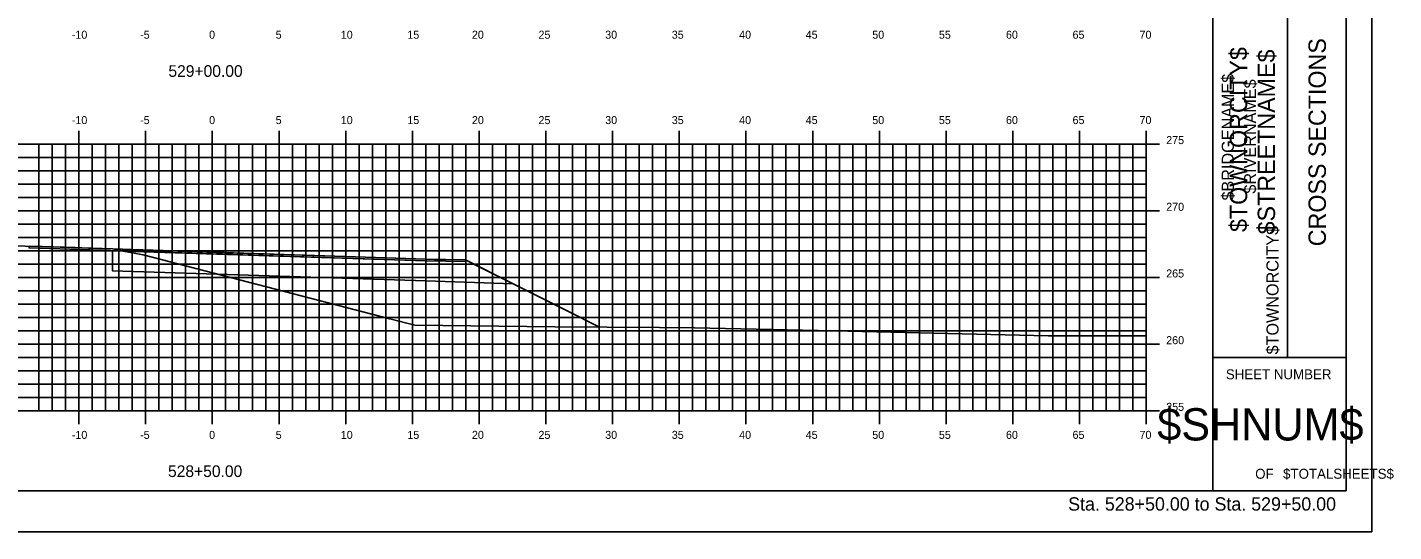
# Model space of a CAD drawing. Extents: x 1168600 to 1177589, y 610178 to 611246.
# Drawn here: x 1176378.3 to 1176480.7, y 610268.7 to 610306.6 of the extents above; entities that cross this region are included whole.
import ezdxf

# ---------------------------------------------------------------- set-up
doc = ezdxf.new("R2010")
doc.units = 0
for name, color, linetype in [('_Construction', 7, 'Continuous'), ('_Station Equation', 7, 'Continuous'), ('D_Roadway_Edge_TW', 7, 'Continuous'), ('D_Roadway_SubGrade', 7, 'Continuous'), ('D_Slope_Direction', 7, 'Continuous'), ('D_Text_Standard', 7, 'Continuous'), ('H_V ANNOTATION', 7, 'Continuous'), ('MAJOR', 7, 'Continuous'), ('MATCH LINES', 7, 'Continuous'), ('MINOR', 7, 'Continuous')]:
    doc.layers.add(name, color=color, linetype=linetype)

msp = doc.modelspace()

# ---------------------------------------------------------------- linework, layer by layer
at = {"layer": '_Construction'}
for p, q in [((1176467.14, 610271.8), (1176467.14, 610376.8)), ((1176477.14, 610271.8), (1176477.14, 610376.8)), ((1176472.73, 610281.8), (1176472.73, 610316.8)), ((1176467.14, 610281.8), (1176477.14, 610281.8)), ((1176317.14, 610271.8), (1176477.14, 610271.8))]:
    msp.add_line(p, q, dxfattribs=at)
msp.add_lwpolyline([(1176309.05, 610268.74), (1176479.05, 610268.74), (1176479.05, 610378.74), (1176309.05, 610378.74)], close=True, dxfattribs=at)
at = {"layer": '_Station Equation'}
msp.add_lwpolyline([(1176376.83, 610290.18), (1176379.38, 610290.11), (1176381.86, 610290.04), (1176382.86, 610290), (1176384.65, 610289.94), (1176385.28, 610289.82), (1176385.58, 610289.76), (1176386.95, 610289.5), (1176405.45, 610284.71), (1176407.32, 610284.23), (1176417.82, 610284.11), (1176425.65, 610284.04), (1176428.28, 610284.02), (1176438.7, 610283.8), (1176454.79, 610283.43), (1176462.14, 610283.43)], dxfattribs=at)
at = {"layer": 'D_Roadway_Edge_TW'}
msp.add_lwpolyline([(1176378.41, 610290.14), (1176384.65, 610289.94), (1176408.14, 610289.17), (1176408.14, 610289.05), (1176378.41, 610290.01), (1176378.41, 610290.14)], dxfattribs=at)
msp.add_lwpolyline([(1176378.41, 610290.14), (1176384.65, 610289.94), (1176408.14, 610289.17), (1176408.14, 610289.05), (1176378.41, 610290.01), (1176378.41, 610290.14)], dxfattribs=at)
msp.add_lwpolyline([(1176378.41, 610290.14), (1176384.65, 610289.94), (1176408.14, 610289.17), (1176411.12, 610289.12), (1176411.12, 610288.99), (1176408.14, 610289.05), (1176378.41, 610290.01)], close=True, dxfattribs=at)
msp.add_lwpolyline([(1176378.41, 610290.14), (1176384.65, 610289.94), (1176408.14, 610289.17), (1176411.12, 610289.12), (1176411.12, 610288.99), (1176408.14, 610289.05), (1176378.41, 610290.01)], close=True, dxfattribs=at)
at = {"layer": 'D_Roadway_SubGrade'}
msp.add_lwpolyline([(1176408.14, 610289.17), (1176411.12, 610289.12), (1176414.68, 610287.33), (1176408.14, 610287.55), (1176384.65, 610288.31), (1176384.65, 610289.81), (1176408.14, 610289.05)], close=True, dxfattribs=at)
msp.add_lwpolyline([(1176408.14, 610289.17), (1176411.12, 610289.12), (1176414.68, 610287.33), (1176408.14, 610287.55), (1176384.65, 610288.31), (1176384.65, 610289.81), (1176408.14, 610289.05)], close=True, dxfattribs=at)
at = {"layer": 'D_Slope_Direction'}
msp.add_lwpolyline([(1176408.14, 610289.17), (1176411.12, 610289.12)], dxfattribs=at)
msp.add_lwpolyline([(1176408.14, 610289.17), (1176411.12, 610289.12)], dxfattribs=at)
at = {"layer": 'D_Text_Standard'}
msp.add_lwpolyline([(1176378.41, 610290.14), (1176383.05, 610289.99), (1176384.65, 610289.94), (1176388.11, 610289.82), (1176393.18, 610289.66), (1176402.13, 610289.37), (1176408.14, 610289.17), (1176408.79, 610289.16), (1176411.12, 610289.12), (1176412.3, 610288.52), (1176414.68, 610287.33), (1176418.69, 610285.32), (1176421.15, 610284.08)], dxfattribs=at)
at = {"layer": 'MAJOR'}
for p, q in [((1176382.14, 610298.8), (1176382.14, 610297.8)), ((1176387.14, 610298.8), (1176387.14, 610297.8)), ((1176392.14, 610298.8), (1176392.14, 610297.8)), ((1176397.14, 610298.8), (1176397.14, 610297.8)), ((1176402.14, 610298.8), (1176402.14, 610297.8)), ((1176407.14, 610298.8), (1176407.14, 610297.8)), ((1176412.14, 610298.8), (1176412.14, 610297.8)), ((1176417.14, 610298.8), (1176417.14, 610297.8)), ((1176422.14, 610298.8), (1176422.14, 610297.8)), ((1176427.14, 610298.8), (1176427.14, 610297.8)), ((1176432.14, 610298.8), (1176432.14, 610297.8)), ((1176437.14, 610298.8), (1176437.14, 610297.8)), ((1176442.14, 610298.8), (1176442.14, 610297.8)), ((1176447.14, 610298.8), (1176447.14, 610297.8)), ((1176452.14, 610298.8), (1176452.14, 610297.8)), ((1176457.14, 610298.8), (1176457.14, 610297.8)), ((1176462.14, 610298.8), (1176462.14, 610297.8)), ((1176322.14, 610297.8), (1176462.14, 610297.8)), ((1176322.14, 610297.8), (1176462.14, 610297.8)), ((1176382.14, 610277.8), (1176382.14, 610297.8)), ((1176387.14, 610277.8), (1176387.14, 610297.8)), ((1176392.14, 610277.8), (1176392.14, 610297.8)), ((1176397.14, 610277.8), (1176397.14, 610297.8)), ((1176402.14, 610277.8), (1176402.14, 610297.8)), ((1176407.14, 610277.8), (1176407.14, 610297.8)), ((1176412.14, 610277.8), (1176412.14, 610297.8)), ((1176417.14, 610277.8), (1176417.14, 610297.8)), ((1176422.14, 610277.8), (1176422.14, 610297.8)), ((1176427.14, 610277.8), (1176427.14, 610297.8)), ((1176432.14, 610277.8), (1176432.14, 610297.8)), ((1176437.14, 610277.8), (1176437.14, 610297.8)), ((1176442.14, 610277.8), (1176442.14, 610297.8)), ((1176447.14, 610277.8), (1176447.14, 610297.8)), ((1176452.14, 610277.8), (1176452.14, 610297.8)), ((1176457.14, 610277.8), (1176457.14, 610297.8)), ((1176463.14, 610297.8), (1176461.14, 610297.8)), ((1176462.14, 610277.8), (1176462.14, 610297.8)), ((1176462.14, 610277.8), (1176462.14, 610297.8)), ((1176322.14, 610292.8), (1176462.14, 610292.8)), ((1176463.14, 610292.8), (1176461.14, 610292.8)), ((1176322.14, 610287.8), (1176462.14, 610287.8)), ((1176463.14, 610287.8), (1176461.14, 610287.8)), ((1176322.14, 610282.8), (1176462.14, 610282.8)), ((1176463.14, 610282.8), (1176461.14, 610282.8)), ((1176322.14, 610277.8), (1176462.14, 610277.8)), ((1176322.14, 610277.8), (1176462.14, 610277.8)), ((1176382.14, 610276.8), (1176382.14, 610277.8)), ((1176387.14, 610276.8), (1176387.14, 610277.8)), ((1176392.14, 610276.8), (1176392.14, 610277.8)), ((1176397.14, 610276.8), (1176397.14, 610277.8)), ((1176402.14, 610276.8), (1176402.14, 610277.8)), ((1176407.14, 610276.8), (1176407.14, 610277.8)), ((1176412.14, 610276.8), (1176412.14, 610277.8)), ((1176417.14, 610276.8), (1176417.14, 610277.8)), ((1176422.14, 610276.8), (1176422.14, 610277.8)), ((1176427.14, 610276.8), (1176427.14, 610277.8)), ((1176432.14, 610276.8), (1176432.14, 610277.8)), ((1176437.14, 610276.8), (1176437.14, 610277.8)), ((1176442.14, 610276.8), (1176442.14, 610277.8)), ((1176447.14, 610276.8), (1176447.14, 610277.8)), ((1176452.14, 610276.8), (1176452.14, 610277.8)), ((1176457.14, 610276.8), (1176457.14, 610277.8)), ((1176463.14, 610277.8), (1176461.14, 610277.8)), ((1176462.14, 610276.8), (1176462.14, 610277.8))]:
    msp.add_line(p, q, dxfattribs=at)
at = {"layer": 'MATCH LINES'}
msp.add_lwpolyline([(1176408.14, 610289.17), (1176408.14, 610289.05)], dxfattribs=at)
msp.add_lwpolyline([(1176408.14, 610289.17), (1176408.14, 610289.05)], dxfattribs=at)
at = {"layer": 'MINOR'}
for p, q in [((1176379.14, 610277.8), (1176379.14, 610297.8)), ((1176380.14, 610277.8), (1176380.14, 610297.8)), ((1176381.14, 610277.8), (1176381.14, 610297.8)), ((1176383.14, 610277.8), (1176383.14, 610297.8)), ((1176384.14, 610277.8), (1176384.14, 610297.8)), ((1176385.14, 610277.8), (1176385.14, 610297.8)), ((1176386.14, 610277.8), (1176386.14, 610297.8)), ((1176388.14, 610277.8), (1176388.14, 610297.8)), ((1176389.14, 610277.8), (1176389.14, 610297.8)), ((1176390.14, 610277.8), (1176390.14, 610297.8)), ((1176391.14, 610277.8), (1176391.14, 610297.8)), ((1176393.14, 610277.8), (1176393.14, 610297.8)), ((1176394.14, 610277.8), (1176394.14, 610297.8)), ((1176395.14, 610277.8), (1176395.14, 610297.8)), ((1176396.14, 610277.8), (1176396.14, 610297.8)), ((1176398.14, 610277.8), (1176398.14, 610297.8)), ((1176399.14, 610277.8), (1176399.14, 610297.8)), ((1176400.14, 610277.8), (1176400.14, 610297.8)), ((1176401.14, 610277.8), (1176401.14, 610297.8)), ((1176403.14, 610277.8), (1176403.14, 610297.8)), ((1176404.14, 610277.8), (1176404.14, 610297.8)), ((1176405.14, 610277.8), (1176405.14, 610297.8)), ((1176406.14, 610277.8), (1176406.14, 610297.8)), ((1176408.14, 610277.8), (1176408.14, 610297.8)), ((1176409.14, 610277.8), (1176409.14, 610297.8)), ((1176410.14, 610277.8), (1176410.14, 610297.8)), ((1176411.14, 610277.8), (1176411.14, 610297.8)), ((1176413.14, 610277.8), (1176413.14, 610297.8)), ((1176414.14, 610277.8), (1176414.14, 610297.8)), ((1176415.14, 610277.8), (1176415.14, 610297.8)), ((1176416.14, 610277.8), (1176416.14, 610297.8)), ((1176418.14, 610277.8), (1176418.14, 610297.8)), ((1176419.14, 610277.8), (1176419.14, 610297.8)), ((1176420.14, 610277.8), (1176420.14, 610297.8)), ((1176421.14, 610277.8), (1176421.14, 610297.8)), ((1176423.14, 610277.8), (1176423.14, 610297.8)), ((1176424.14, 610277.8), (1176424.14, 610297.8)), ((1176425.14, 610277.8), (1176425.14, 610297.8)), ((1176426.14, 610277.8), (1176426.14, 610297.8)), ((1176428.14, 610277.8), (1176428.14, 610297.8)), ((1176429.14, 610277.8), (1176429.14, 610297.8)), ((1176430.14, 610277.8), (1176430.14, 610297.8)), ((1176431.14, 610277.8), (1176431.14, 610297.8)), ((1176433.14, 610277.8), (1176433.14, 610297.8)), ((1176434.14, 610277.8), (1176434.14, 610297.8)), ((1176435.14, 610277.8), (1176435.14, 610297.8)), ((1176436.14, 610277.8), (1176436.14, 610297.8)), ((1176438.14, 610277.8), (1176438.14, 610297.8)), ((1176439.14, 610277.8), (1176439.14, 610297.8)), ((1176440.14, 610277.8), (1176440.14, 610297.8)), ((1176441.14, 610277.8), (1176441.14, 610297.8)), ((1176443.14, 610277.8), (1176443.14, 610297.8)), ((1176444.14, 610277.8), (1176444.14, 610297.8)), ((1176445.14, 610277.8), (1176445.14, 610297.8)), ((1176446.14, 610277.8), (1176446.14, 610297.8)), ((1176448.14, 610277.8), (1176448.14, 610297.8)), ((1176449.14, 610277.8), (1176449.14, 610297.8)), ((1176450.14, 610277.8), (1176450.14, 610297.8)), ((1176451.14, 610277.8), (1176451.14, 610297.8)), ((1176453.14, 610277.8), (1176453.14, 610297.8)), ((1176454.14, 610277.8), (1176454.14, 610297.8)), ((1176455.14, 610277.8), (1176455.14, 610297.8)), ((1176456.14, 610277.8), (1176456.14, 610297.8)), ((1176458.14, 610277.8), (1176458.14, 610297.8)), ((1176459.14, 610277.8), (1176459.14, 610297.8)), ((1176460.14, 610277.8), (1176460.14, 610297.8)), ((1176461.14, 610277.8), (1176461.14, 610297.8)), ((1176322.14, 610296.8), (1176462.14, 610296.8)), ((1176462.14, 610296.8), (1176461.14, 610296.8)), ((1176322.14, 610295.8), (1176462.14, 610295.8)), ((1176462.14, 610295.8), (1176461.14, 610295.8)), ((1176322.14, 610294.8), (1176462.14, 610294.8)), ((1176462.14, 610294.8), (1176461.14, 610294.8)), ((1176322.14, 610293.8), (1176462.14, 610293.8)), ((1176462.14, 610293.8), (1176461.14, 610293.8)), ((1176322.14, 610291.8), (1176462.14, 610291.8)), ((1176462.14, 610291.8), (1176461.14, 610291.8)), ((1176322.14, 610290.8), (1176462.14, 610290.8)), ((1176462.14, 610290.8), (1176461.14, 610290.8)), ((1176322.14, 610289.8), (1176462.14, 610289.8)), ((1176462.14, 610289.8), (1176461.14, 610289.8)), ((1176322.14, 610288.8), (1176462.14, 610288.8)), ((1176462.14, 610288.8), (1176461.14, 610288.8)), ((1176322.14, 610286.8), (1176462.14, 610286.8)), ((1176462.14, 610286.8), (1176461.14, 610286.8)), ((1176322.14, 610285.8), (1176462.14, 610285.8)), ((1176462.14, 610285.8), (1176461.14, 610285.8)), ((1176322.14, 610284.8), (1176462.14, 610284.8)), ((1176462.14, 610284.8), (1176461.14, 610284.8)), ((1176322.14, 610283.8), (1176462.14, 610283.8)), ((1176462.14, 610283.8), (1176461.14, 610283.8)), ((1176322.14, 610281.8), (1176462.14, 610281.8)), ((1176462.14, 610281.8), (1176461.14, 610281.8)), ((1176322.14, 610280.8), (1176462.14, 610280.8)), ((1176462.14, 610280.8), (1176461.14, 610280.8)), ((1176322.14, 610279.8), (1176462.14, 610279.8)), ((1176462.14, 610279.8), (1176461.14, 610279.8)), ((1176322.14, 610278.8), (1176462.14, 610278.8)), ((1176462.14, 610278.8), (1176461.14, 610278.8))]:
    msp.add_line(p, q, dxfattribs=at)

# ---------------------------------------------------------------- texts
at = {"layer": '_Construction'}
for s, height, rotation, p in [('CROSS SECTIONS', 1.3043, 90, (1176475.61, 610290.14)), ('$TOWNORCITY$', 1.3043, 90, (1176469.71, 610291.21)), ('$STREETNAME$', 1.3043, 90, (1176471.8, 610291.03)), ('$BRIDGENAME$', 0.9072, 90, (1176468.71, 610293.57)), ('$RIVERNAME$', 0.9072, 90, (1176470.38, 610294.09)), ('$TOWNORCITY$', 0.9072, 90, (1176472.06, 610282.03)), ('SHEET NUMBER', 0.7453, 360, (1176468.11, 610280.17)), ('$SHNUM$', 2.419, 360, (1176462.97, 610275.58)), ('OF', 0.745, 360, (1176470.31, 610272.71)), ('$TOTALSHEETS$', 0.7453, 360, (1176472.4, 610272.71))]:
    msp.add_text(s, height=height, rotation=rotation, dxfattribs=at).set_placement(p)
at = {"layer": 'H_V ANNOTATION'}
for s, height, p in [('-10', 0.6, (1176381.61, 610305.7)), ('-5', 0.6, (1176386.73, 610305.7)), ('0', 0.6, (1176391.9, 610305.7)), ('5', 0.6, (1176396.89, 610305.7)), ('10', 0.6, (1176401.77, 610305.7)), ('15', 0.6, (1176406.76, 610305.7)), ('20', 0.6, (1176411.6, 610305.7)), ('25', 0.6, (1176416.59, 610305.7)), ('30', 0.6, (1176421.59, 610305.7)), ('35', 0.6, (1176426.58, 610305.7)), ('40', 0.6, (1176431.63, 610305.7)), ('45', 0.6, (1176436.62, 610305.7)), ('50', 0.6, (1176441.61, 610305.7)), ('55', 0.6, (1176446.6, 610305.7)), ('60', 0.6, (1176451.63, 610305.7)), ('65', 0.6, (1176456.62, 610305.7)), ('70', 0.6, (1176461.64, 610305.7)), ('529+00.00', 0.875, (1176388.85, 610302.84)), ('-10', 0.6, (1176381.61, 610299.3)), ('-5', 0.6, (1176386.73, 610299.3)), ('0', 0.6, (1176391.9, 610299.3)), ('5', 0.6, (1176396.89, 610299.3)), ('10', 0.6, (1176401.77, 610299.3)), ('15', 0.6, (1176406.76, 610299.3)), ('20', 0.6, (1176411.6, 610299.3)), ('25', 0.6, (1176416.59, 610299.3)), ('30', 0.6, (1176421.59, 610299.3)), ('35', 0.6, (1176426.58, 610299.3)), ('40', 0.6, (1176431.63, 610299.3)), ('45', 0.6, (1176436.62, 610299.3)), ('50', 0.6, (1176441.61, 610299.3)), ('55', 0.6, (1176446.6, 610299.3)), ('60', 0.6, (1176451.63, 610299.3)), ('65', 0.6, (1176456.62, 610299.3)), ('70', 0.6, (1176461.64, 610299.3)), ('275', 0.6, (1176463.64, 610297.8)), ('270', 0.6, (1176463.64, 610292.8)), ('265', 0.6, (1176463.64, 610287.8)), ('260', 0.6, (1176463.64, 610282.8)), ('255', 0.6, (1176463.64, 610277.8)), ('-10', 0.6, (1176381.61, 610275.7)), ('-5', 0.6, (1176386.73, 610275.7)), ('0', 0.6, (1176391.9, 610275.7)), ('5', 0.6, (1176396.89, 610275.7)), ('10', 0.6, (1176401.77, 610275.7)), ('15', 0.6, (1176406.76, 610275.7)), ('20', 0.6, (1176411.6, 610275.7)), ('25', 0.6, (1176416.59, 610275.7)), ('30', 0.6, (1176421.59, 610275.7)), ('35', 0.6, (1176426.58, 610275.7)), ('40', 0.6, (1176431.63, 610275.7)), ('45', 0.6, (1176436.62, 610275.7)), ('50', 0.6, (1176441.61, 610275.7)), ('55', 0.6, (1176446.6, 610275.7)), ('60', 0.6, (1176451.63, 610275.7)), ('65', 0.6, (1176456.62, 610275.7)), ('70', 0.6, (1176461.64, 610275.7)), ('528+50.00', 0.875, (1176388.82, 610272.84)), ('Sta. 528+50.00 to Sta. 529+50.00', 1.0002, (1176456.29, 610270.32))]:
    msp.add_text(s, height=height, dxfattribs=at).set_placement(p)

doc.saveas('drawing.dxf')
